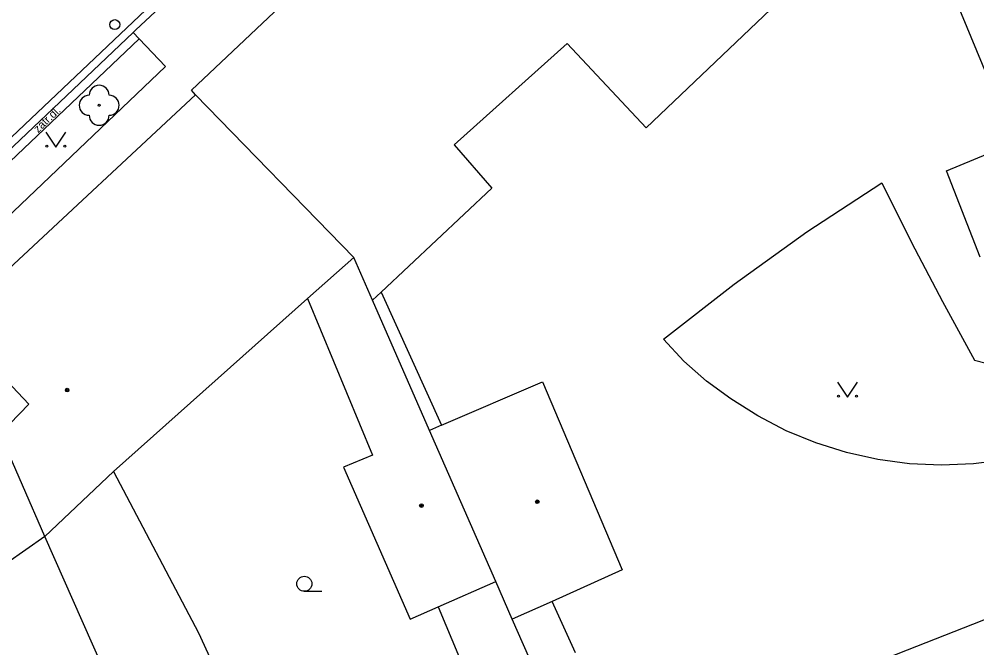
# Model space of a CAD drawing. Extents: x -596229 to -595156, y -1161237 to -1159376.
# Drawn here: x -595820.24 to -595772.39, y -1160467.5 to -1160436.08 of the extents above; entities that cross this region are included whole.
import ezdxf

# ---------------------------------------------------------------- set-up
doc = ezdxf.new("R2010")
doc.units = 0
for name, color, linetype in [('DOP - kresba z DSPS bez souradnic', 7, 'Continuous'), ('DOP - rozhrani ploch obecne', 7, 'Continuous'), ('Level 22', 7, 'Continuous'), ('Level 28', 7, 'Continuous'), ('Level 36', 7, 'Continuous'), ('Level 39', 7, 'Continuous'), ('TM - budovy zdene_ betonove - VP', 7, 'Continuous'), ('TM - chodniky - VP', 7, 'Continuous'), ('TM - komunikace - VP', 7, 'Continuous'), ('TM - letecke snimky - pomocna linie', 7, 'Continuous'), ('TM - popis povrchu', 7, 'Continuous'), ('TM - rozhrani mezi zpev. plochami mezi sebou - VP', 7, 'Continuous'), ('TM - rozhrani ploch obecne - VP', 7, 'Continuous')]:
    doc.layers.add(name, color=color, linetype=linetype)

msp = doc.modelspace()

# ---------------------------------------------------------------- linework, layer by layer
at = {"layer": 'DOP - kresba z DSPS bez souradnic'}
msp.add_lwpolyline([(-595792.45, -1160467.75), (-595793.6, -1160465.18)], dxfattribs=at)
at = {"layer": 'DOP - rozhrani ploch obecne'}
for points in [[(-595752.53, -1160458.44), (-595792.15, -1160474.01)], [(-595794.48, -1160468.64), (-595795.61, -1160466.06)]]:
    msp.add_lwpolyline(points, dxfattribs=at)
at = {"layer": 'Level 22'}
msp.add_circle((-595816.24, -1160440.39), 0.05, dxfattribs=at)
for centre, start, end in [((-595816.24, -1160439.89), 0, 180), ((-595816.74, -1160440.39), 90, 270), ((-595815.74, -1160440.39), 270, 90), ((-595816.24, -1160440.89), 180, 0)]:
    msp.add_arc(centre, 0.5, start, end, dxfattribs=at)
at = {"layer": 'Level 28'}
msp.add_circle((-595815.46, -1160436.36), 0.25, dxfattribs=at)
at = {"layer": 'Level 36'}
msp.add_line((-595805.99, -1160464.675), (-595805.115, -1160464.675), dxfattribs=at)
for points in [[(-595818.91, -1160441.73), (-595818.41, -1160442.48), (-595817.91, -1160441.73)], [(-595779.35, -1160454.22), (-595778.85, -1160454.97), (-595778.35, -1160454.22)]]:
    msp.add_lwpolyline(points, dxfattribs=at)
for centre, radius in [((-595818.86, -1160442.43), 0.05), ((-595817.961, -1160442.43), 0.05), ((-595779.3, -1160454.92), 0.05), ((-595778.401, -1160454.92), 0.05), ((-595805.99, -1160464.3), 0.375)]:
    msp.add_circle(centre, radius, dxfattribs=at)
at = {"layer": 'Level 39'}
for centre, radius in [((-595817.84, -1160454.62), 0.09), ((-595817.84, -1160454.62), 0.0398), ((-595800.14, -1160460.39), 0.09), ((-595794.35, -1160460.2), 0.09), ((-595794.35, -1160460.2), 0.0398), ((-595800.14, -1160460.39), 0.0398)]:
    msp.add_circle(centre, radius, dxfattribs=at)
at = {"layer": 'TM - budovy zdene_ betonove - VP'}
for points in [[(-595770.5, -1160442.25), (-595778.28, -1160423.43)], [(-595779.23, -1160432.28), (-595788.91, -1160441.51)], [(-595811.42, -1160439.86), (-595811.63, -1160439.63), (-595805.74, -1160434.06)], [(-595792.86, -1160437.3), (-595798.51, -1160442.37)], [(-595788.91, -1160441.51), (-595792.86, -1160437.3)], [(-595821, -1160448.8), (-595811.42, -1160439.86)], [(-595803.52, -1160447.99), (-595811.42, -1160439.86)], [(-595798.51, -1160442.37), (-595796.63, -1160444.53)], [(-595773.9, -1160443.66), (-595770.5, -1160442.25)], [(-595772.23, -1160447.98), (-595773.9, -1160443.66)], [(-595796.63, -1160444.53), (-595802.15, -1160449.72)], [(-595803.52, -1160447.99), (-595805.83, -1160450.05)], [(-595802.58, -1160450.13), (-595803.52, -1160447.99)], [(-595802.15, -1160449.72), (-595802.58, -1160450.13)], [(-595805.83, -1160450.05), (-595815.52, -1160458.68)], [(-595805.83, -1160450.05), (-595802.58, -1160457.88)], [(-595799.73, -1160456.64), (-595802.58, -1160450.13)], [(-595819.75, -1160455.33), (-595823.62, -1160451.25)], [(-595799.14, -1160456.38), (-595794.09, -1160454.2)], [(-595794.09, -1160454.2), (-595790.11, -1160463.6)], [(-595821.2, -1160456.8), (-595819.75, -1160455.33)], [(-595799.14, -1160456.38), (-595799.73, -1160456.64)], [(-595818.95, -1160461.93), (-595821.2, -1160456.8)], [(-595796.43, -1160464.19), (-595799.73, -1160456.64)], [(-595802.58, -1160457.88), (-595804.03, -1160458.47)], [(-595815.52, -1160458.68), (-595818.95, -1160461.93)], [(-595815.52, -1160458.68), (-595811.28, -1160466.75)], [(-595804.03, -1160458.47), (-595800.71, -1160466.06)], [(-595818.95, -1160461.93), (-595823.71, -1160465.26)], [(-595811.81, -1160478.08), (-595818.95, -1160461.93)], [(-595790.11, -1160463.6), (-595793.6, -1160465.18)], [(-595799.31, -1160465.45), (-595796.43, -1160464.19)], [(-595795.61, -1160466.06), (-595796.43, -1160464.19)], [(-595800.71, -1160466.06), (-595799.31, -1160465.45)], [(-595793.6, -1160465.18), (-595795.61, -1160466.06)], [(-595811.28, -1160466.75), (-595807.01, -1160476.05)]]:
    msp.add_lwpolyline(points, dxfattribs=at)
at = {"layer": 'TM - chodniky - VP'}
for points in [[(-595823.75, -1160446.1), (-595814.24, -1160437.07)], [(-595814.24, -1160437.07), (-595812.92, -1160438.45)], [(-595822.33, -1160447.41), (-595812.92, -1160438.45)]]:
    msp.add_lwpolyline(points, dxfattribs=at)
at = {"layer": 'TM - komunikace - VP'}
for points in [[(-595814.54, -1160436.75), (-595814.41, -1160436.62), (-595812, -1160434.35)], [(-595824.07, -1160445.78), (-595823.54, -1160445.28), (-595814.54, -1160436.75)]]:
    msp.add_lwpolyline(points, dxfattribs=at)
at = {"layer": 'TM - letecke snimky - pomocna linie'}
for points in [[(-595788.05, -1160452.07), (-595784.52, -1160449.33), (-595780.88, -1160446.72), (-595777.14, -1160444.27)], [(-595777.14, -1160444.27), (-595775.65, -1160447.25), (-595774.1, -1160450.2), (-595772.5, -1160453.13)], [(-595784.68, -1160455.05), (-595785.9, -1160454.17), (-595787.03, -1160453.17), (-595788.05, -1160452.07)], [(-595772.5, -1160453.13), (-595771.92, -1160453.28), (-595771.33, -1160453.38), (-595770.73, -1160453.43), (-595770.13, -1160453.42), (-595769.53, -1160453.36), (-595768.95, -1160453.25), (-595768.37, -1160453.09), (-595767.81, -1160452.87)], [(-595769.4, -1160457.76), (-595770.96, -1160458.1), (-595772.55, -1160458.3), (-595774.15, -1160458.37), (-595775.75, -1160458.3), (-595777.34, -1160458.09), (-595778.9, -1160457.74), (-595780.43, -1160457.26), (-595781.91, -1160456.65), (-595783.33, -1160455.91), (-595784.68, -1160455.05)], [(-595799.31, -1160465.45), (-595796.88, -1160471.26)]]:
    msp.add_lwpolyline(points, dxfattribs=at)
at = {"layer": 'TM - rozhrani mezi zpev. plochami mezi sebou - VP'}
for points in [[(-595869.56, -1160489.25), (-595868.86, -1160488.53), (-595862.57, -1160482.07), (-595861.19, -1160480.66), (-595860.49, -1160479.92), (-595858.35, -1160477.75), (-595857.62, -1160477.05), (-595850.36, -1160470.17), (-595839.51, -1160459.86), (-595838.78, -1160459.18), (-595836.94, -1160457.43), (-595836.22, -1160456.75), (-595835.48, -1160456.05), (-595833.34, -1160454.03), (-595832.61, -1160453.34), (-595827.54, -1160448.53), (-595826.81, -1160447.84), (-595824.54, -1160445.68), (-595823.81, -1160444.99), (-595810.08, -1160431.98), (-595801.41, -1160423.76)], [(-595814.54, -1160436.75), (-595814.24, -1160437.07)]]:
    msp.add_lwpolyline(points, dxfattribs=at)
at = {"layer": 'TM - rozhrani ploch obecne - VP'}
msp.add_lwpolyline([(-595802.15, -1160449.72), (-595799.14, -1160456.38)], dxfattribs=at)

# ---------------------------------------------------------------- texts
at = {"layer": 'TM - popis povrchu'}
msp.add_text('zatr.dl.', height=0.4, rotation=43.696, dxfattribs=at).set_placement((-595819.29, -1160441.79))

doc.saveas('drawing.dxf')
